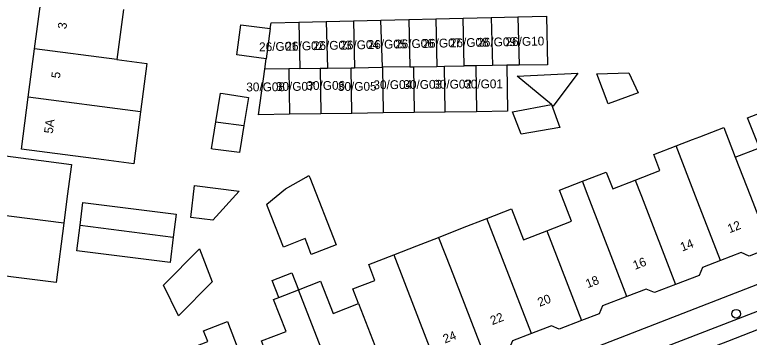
# Model space of a CAD drawing. Extents: x 161696 to 162377, y 380761 to 381673.
# Drawn here: x 161867.3 to 161950.5, y 381234 to 381270.6 of the extents above; entities that cross this region are included whole.
import ezdxf

# ---------------------------------------------------------------- set-up
doc = ezdxf.new("R2010")
doc.units = 0
for name, color, linetype in [('IMGEO_Boom', 7, 'Continuous'), ('IMGEO_Pand', 7, 'Continuous'), ('IMGEO_Pand_nummerreeks', 7, 'Continuous'), ('IMGEO_Rijbaan_lokaal_open', 7, 'Continuous'), ('IMGEO_Voetpad_open', 7, 'Continuous')]:
    doc.layers.add(name, color=color, linetype=linetype)

msp = doc.modelspace()

# ---------------------------------------------------------------- linework, layer by layer
at = {"layer": 'IMGEO_Boom'}
msp.add_circle((161949.062, 381236.684), 0.489, dxfattribs=at)
at = {"layer": 'IMGEO_Pand'}
for points in [[(161869.572, 381266.687), (161870.311, 381272.374)], [(161879.639, 381271.161), (161878.902, 381265.474)], [(161915.015, 381270.095), (161918.121, 381270.172)], [(161918.121, 381270.172), (161921.315, 381270.25)], [(161918.254, 381264.758), (161918.121, 381270.172)], [(161921.315, 381270.25), (161924.333, 381270.325)], [(161921.315, 381270.25), (161921.449, 381264.809)], [(161924.333, 381270.325), (161927.549, 381270.404), (161927.695, 381264.907), (161924.468, 381264.856)], [(161924.333, 381270.325), (161924.468, 381264.856)], [(161895.825, 381265.572), (161892.48, 381266.007), (161892.926, 381269.434), (161896.27, 381268.999)], [(161896.27, 381268.999), (161896.379, 381269.636), (161899.496, 381269.713)], [(161899.496, 381269.713), (161902.613, 381269.79)], [(161899.496, 381269.713), (161899.625, 381264.465)], [(161902.613, 381269.79), (161905.697, 381269.866)], [(161902.613, 381269.79), (161902.743, 381264.514)], [(161905.697, 381269.866), (161908.803, 381269.942)], [(161905.697, 381269.866), (161905.828, 381264.563)], [(161908.803, 381269.942), (161911.964, 381270.02)], [(161908.974, 381264.612), (161908.803, 381269.942)], [(161911.964, 381270.02), (161915.015, 381270.095)], [(161911.964, 381270.02), (161912.096, 381264.661)], [(161915.015, 381270.095), (161915.148, 381264.709)], [(161896.27, 381268.999), (161895.825, 381265.572)], [(161868.859, 381261.205), (161869.572, 381266.687)], [(161878.902, 381265.474), (161869.572, 381266.687)], [(161878.902, 381265.474), (161882.288, 381265.036), (161881.578, 381259.552)], [(161895.654, 381264.402), (161895.825, 381265.572)], [(161898.466, 381259.287), (161894.939, 381259.238), (161895.654, 381264.402)], [(161898.394, 381264.445), (161895.654, 381264.402)], [(161899.625, 381264.465), (161898.394, 381264.445)], [(161898.394, 381264.445), (161898.466, 381259.287)], [(161899.625, 381264.465), (161901.921, 381264.501)], [(161901.921, 381264.501), (161902.743, 381264.514)], [(161901.921, 381264.501), (161901.993, 381259.336)], [(161902.743, 381264.514), (161905.448, 381264.557)], [(161905.448, 381264.557), (161905.828, 381264.563)], [(161905.519, 381259.385), (161905.448, 381264.557)], [(161905.828, 381264.563), (161908.974, 381264.612)], [(161912.096, 381264.661), (161908.974, 381264.612)], [(161908.974, 381264.612), (161909.046, 381259.434)], [(161912.096, 381264.661), (161912.501, 381264.668)], [(161912.501, 381264.668), (161915.148, 381264.709)], [(161912.501, 381264.668), (161912.573, 381259.483)], [(161915.148, 381264.709), (161916.028, 381264.723)], [(161916.028, 381264.723), (161918.254, 381264.758)], [(161916.1, 381259.532), (161916.028, 381264.723)], [(161919.554, 381264.779), (161918.254, 381264.758)], [(161921.449, 381264.809), (161919.554, 381264.779)], [(161919.554, 381264.779), (161919.626, 381259.58)], [(161923.079, 381264.834), (161923.153, 381259.629), (161919.626, 381259.58)], [(161923.079, 381264.834), (161921.449, 381264.809)], [(161924.468, 381264.856), (161923.079, 381264.834)], [(161928.133, 381260.374), (161924.254, 381263.597), (161931.106, 381263.941), (161928.334, 381260.207), (161928.133, 381260.374)], [(161933.282, 381263.864), (161936.88, 381263.97), (161937.95, 381261.732), (161934.545, 381260.466), (161933.282, 381263.864)], [(161881.578, 381259.552), (161880.818, 381253.683), (161877.433, 381254.122), (161873.054, 381254.689), (161868.095, 381255.331), (161868.859, 381261.205)], [(161881.578, 381259.552), (161868.859, 381261.205)], [(161890.105, 381258.444), (161890.623, 381261.679), (161890.949, 381261.627), (161893.793, 381261.171), (161893.289, 381258.03)], [(161928.133, 381260.374), (161929.094, 381257.802), (161924.688, 381257.026), (161923.703, 381259.569), (161928.133, 381260.374)], [(161901.993, 381259.336), (161898.466, 381259.287)], [(161905.519, 381259.385), (161901.993, 381259.336)], [(161909.046, 381259.434), (161905.519, 381259.385)], [(161912.573, 381259.483), (161909.046, 381259.434)], [(161916.1, 381259.532), (161912.573, 381259.483)], [(161919.626, 381259.58), (161916.1, 381259.532)], [(161948.954, 381254.417), (161951.677, 381255.474), (161950.349, 381258.896), (161952.978, 381259.917)], [(161893.289, 381258.03), (161892.869, 381255.412), (161892.804, 381255.006), (161892.793, 381254.936), (161889.764, 381255.33), (161889.609, 381255.35), (161890.105, 381258.444)], [(161890.105, 381258.444), (161890.384, 381258.408), (161893.289, 381258.03)], [(161942.248, 381255.696), (161944.116, 381256.42), (161944.934, 381256.738), (161947.648, 381257.791), (161948.954, 381254.417)], [(161937.607, 381251.836), (161940.413, 381252.931), (161939.721, 381254.715), (161942.248, 381255.696)], [(161947.272, 381242.709), (161944.452, 381250), (161942.248, 381255.696)], [(161863.942, 381254.866), (161868.901, 381254.224), (161873.749, 381253.597), (161873.283, 381250), (161872.887, 381246.943)], [(161948.954, 381254.417), (161950.663, 381250), (161952.93, 381244.139)], [(161931.627, 381251.687), (161934.327, 381252.736), (161935.064, 381250.843), (161937.607, 381251.836)], [(161898.014, 381250.833), (161900.348, 381252.169), (161900.56, 381252.29), (161900.657, 381252.346), (161900.74, 381252.135), (161903.739, 381244.498), (161900.924, 381243.392), (161900.48, 381244.522), (161900.218, 381245.189), (161897.785, 381244.233), (161895.978, 381248.835), (161895.882, 381249.08), (161898.014, 381250.833)], [(161937.607, 381251.836), (161938.237, 381250.208), (161938.317, 381250), (161942.186, 381240)], [(161892.764, 381250.582), (161889.774, 381247.278), (161887.291, 381247.589), (161887.693, 381251.218), (161892.764, 381250.582)], [(161927.611, 381246.089), (161930.382, 381247.163), (161929.284, 381250), (161929.022, 381250.676), (161931.627, 381251.687)], [(161936.676, 381238.638), (161932.28, 381250), (161931.627, 381251.687)], [(161874.726, 381246.706), (161875.049, 381249.282), (161885.603, 381247.959), (161885.275, 381245.345)], [(161920.812, 381247.472), (161923.6, 381248.553), (161924.955, 381245.059), (161927.611, 381246.089)], [(161872.887, 381246.943), (161863.08, 381248.208)], [(161872.887, 381246.943), (161872.016, 381240.214), (161867.169, 381240.841), (161862.21, 381241.483)], [(161915.34, 381245.323), (161918.063, 381246.407), (161920.812, 381247.472)], [(161925.855, 381234.441), (161920.812, 381247.472)], [(161885.275, 381245.345), (161884.915, 381242.475), (161874.361, 381243.798), (161874.726, 381246.706)], [(161874.726, 381246.706), (161885.275, 381245.345)], [(161927.611, 381246.089), (161931.546, 381235.918)], [(161910.253, 381243.35), (161912.886, 381244.371), (161915.34, 381245.323)], [(161915.34, 381245.323), (161916.679, 381241.87), (161920.612, 381231.702)], [(161888.255, 381244.038), (161889.701, 381240.295), (161885.874, 381236.446), (161884.176, 381239.936), (161888.255, 381244.038)], [(161952.93, 381244.139), (161950.526, 381243.207), (161949.605, 381243.613), (161947.272, 381242.709)], [(161906.275, 381237.828), (161905.628, 381239.5), (161908.118, 381240.465), (161907.425, 381242.254), (161910.253, 381243.35)], [(161910.253, 381243.35), (161915.289, 381230.337)], [(161947.272, 381242.709), (161945.235, 381241.919), (161944.842, 381241.029), (161942.186, 381240)], [(161897.25, 381238.525), (161896.498, 381240.465), (161898.723, 381241.328), (161899.474, 381239.387)], [(161899.474, 381239.387), (161901.98, 381240.358), (161903.394, 381236.711), (161906.275, 381237.828)], [(161897.25, 381238.525), (161899.474, 381239.387)], [(161904.593, 381226.156), (161899.474, 381239.387)], [(161942.186, 381240), (161939.785, 381239.069), (161938.851, 381239.481), (161936.676, 381238.638)], [(161904.593, 381226.156), (161902.365, 381225.292), (161901.981, 381224.421), (161899.236, 381223.356), (161897.429, 381228.019), (161895.849, 381232.094), (161895.267, 381233.596), (161898.057, 381234.678), (161896.655, 381238.294), (161897.25, 381238.525)], [(161936.676, 381238.638), (161933.903, 381237.563), (161933.514, 381236.681), (161931.546, 381235.918)], [(161906.275, 381237.828), (161910.222, 381227.628)], [(161886.197, 381232.362), (161889.196, 381233.524), (161888.726, 381234.736), (161891.438, 381235.787), (161892.234, 381233.734), (161893.258, 381231.091), (161894.595, 381227.64), (161896.401, 381222.977), (161890.693, 381220.765)], [(161931.546, 381235.918), (161929.014, 381234.937), (161928.135, 381235.325), (161925.855, 381234.441)], [(161925.855, 381234.441), (161923.7, 381233.606), (161923.324, 381232.754), (161920.612, 381231.702)]]:
    msp.add_lwpolyline(points, dxfattribs=at)
at = {"layer": 'IMGEO_Rijbaan_lokaal_open'}
msp.add_lwpolyline([(161966.69, 381240.806), (161948.08, 381233.551), (161930.566, 381226.829), (161915.285, 381220.839), (161904.026, 381216.527)], dxfattribs=at)
at = {"layer": 'IMGEO_Voetpad_open'}
for points in [[(161867.852, 381207.538), (161977.201, 381250), (161995.053, 381256.932), (162000, 381258.853), (162011.546, 381263.36)], [(161904.363, 381217.502), (161903.934, 381218.607), (161965.562, 381242.427), (161965.966, 381241.511)]]:
    msp.add_lwpolyline(points, dxfattribs=at)

# ---------------------------------------------------------------- texts
at = {"layer": 'IMGEO_Pand_nummerreeks'}
for s, rotation, p in [('3', 82.59238, (161873.168, 381268.901)), ('26/G03', 1.17916, (161901.113, 381266.549)), ('26/G04', 1.17916, (161904.217, 381266.613)), ('26/G05', 1.17916, (161907.321, 381266.677)), ('26/G06', 1.17916, (161910.424, 381266.741)), ('26/G07', 1.17916, (161913.528, 381266.805)), ('26/G08', 1.17916, (161916.635, 381266.868)), ('26/G09', 1.17916, (161919.732, 381266.932)), ('26/G10', 1.17916, (161922.934, 381266.998)), ('26/G01', 1.17916, (161895.016, 381266.423)), ('26/G02', 1.17916, (161898.003, 381266.485)), ('5', 82.59238, (161872.44, 381263.306)), ('30/G08', 0.44972, (161893.558, 381261.873)), ('30/G07', 0.44972, (161896.909, 381261.926)), ('30/G06', 0.44972, (161900.37, 381262.033)), ('30/G05', 0.44972, (161903.936, 381261.926)), ('30/G04', 0.44972, (161907.962, 381262.124)), ('30/G03', 0.44972, (161911.353, 381262.151)), ('30/G02', 0.44972, (161914.738, 381262.178)), ('30/G01', 0.44972, (161918.246, 381262.205)), ('5A', 82.59187, (161871.625, 381257.048)), ('12', 21.18798, (161948.3, 381245.798)), ('14', 21.18798, (161942.945, 381243.723)), ('16', 21.18798, (161937.586, 381241.646)), ('18', 21.18516, (161932.23, 381239.569)), ('20', 21.18516, (161926.787, 381237.459)), ('22', 21.18798, (161921.422, 381235.382)), ('24', 21.18798, (161916.066, 381233.306))]:
    msp.add_text(s, height=1, rotation=rotation, dxfattribs=at).set_placement(p)

doc.saveas('drawing.dxf')
